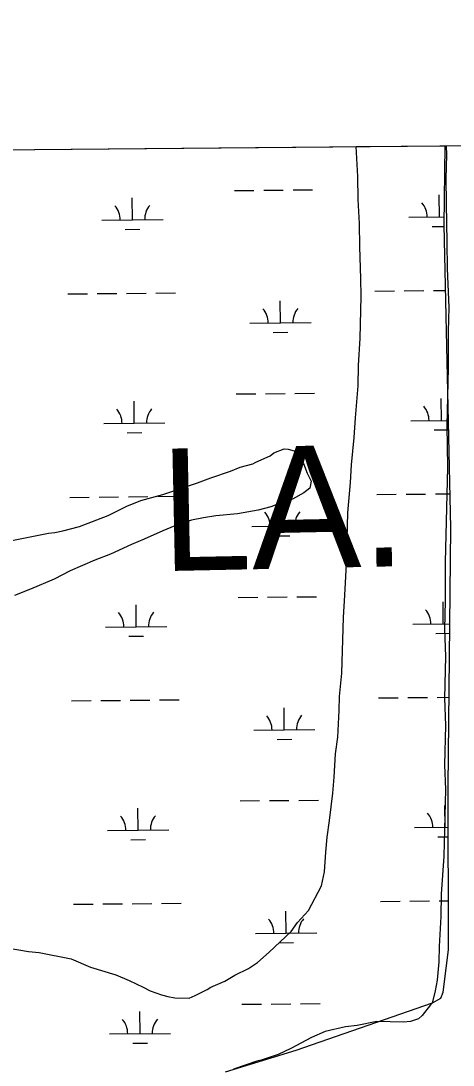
# Model space of a CAD drawing. Extents: x 3598634 to 3636690, y 517270 to 542944.
# Drawn here: x 3611710 to 3612416, y 539446 to 541154 of the extents above; entities that cross this region are included whole.
import ezdxf

# ---------------------------------------------------------------- set-up
doc = ezdxf.new("R2010")
doc.units = 0
for name, color, linetype in [('V-GRID-FRAM', 7, 'Continuous'), ('V-SITE-VEGE', 7, 'Continuous'), ('V-TOPO-GNAM-IDEN', 7, 'Continuous'), ('V-WETL-SWMP', 7, 'Continuous')]:
    doc.layers.add(name, color=color, linetype=linetype)

msp = doc.modelspace()

# ---------------------------------------------------------------- linework, layer by layer
at = {"layer": 'V-GRID-FRAM'}
msp.add_lwpolyline([(3602690.3, 540859.2), (3634347.4, 541153.9), (3634524.6, 522971.8), (3602851.6, 522676.9), (3602690.3, 540859.2)], dxfattribs=at)
at = {"layer": 'V-SITE-VEGE'}
for p, q in [((3612258, 540948.3), (3612404.6, 540949.6)), ((3612260.7, 540899.5), (3612258, 540948.3)), ((3612404.6, 540949.6), (3612405.4, 540935.1)), ((3612405.4, 540935.1), (3612404.4, 540895.9)), ((3612261.2, 540861.8), (3612260.7, 540899.5)), ((3612404.4, 540895.9), (3612404.8, 540855.3)), ((3612263.1, 540822.5), (3612261.2, 540861.8)), ((3612404.8, 540855.3), (3612406.1, 540791.3)), ((3612263.6, 540784.7), (3612263.1, 540822.5)), ((3612406.1, 540791.3), (3612406.5, 540749.2)), ((3612265.2, 540732.4), (3612263.6, 540784.7)), ((3612406.5, 540749.2), (3612409.3, 540685.3)), ((3612266, 540703.4), (3612265.2, 540732.4)), ((3612264.3, 540635.2), (3612266, 540703.4)), ((3612409.3, 540685.3), (3612408.3, 540646.1)), ((3612408.3, 540646.1), (3612408.2, 540586.6)), ((3612261.7, 540590.2), (3612264.3, 540635.2)), ((3612260.8, 540556.9), (3612261.7, 540590.2)), ((3612408.2, 540586.6), (3612405.9, 540492.2)), ((3612256.6, 540504.7), (3612260.8, 540556.9)), ((3612254.4, 540472.8), (3612256.6, 540504.7)), ((3612405.9, 540492.2), (3612407.1, 540424)), ((3612250.3, 540427.9), (3612254.4, 540472.8)), ((3612248.2, 540398.9), (3612250.3, 540427.9)), ((3612407.1, 540424), (3612403.2, 540268.7)), ((3612244, 540349.6), (3612248.2, 540398.9)), ((3612241.9, 540265.5), (3612244, 540349.6)), ((3612239.2, 540214.7), (3612241.9, 540265.5)), ((3612403.2, 540268.7), (3612403, 540204.8)), ((3612236.8, 540178.5), (3612239.2, 540214.7)), ((3612403, 540204.8), (3612401.9, 540159.8)), ((3612234.5, 540087.1), (3612236.8, 540178.5)), ((3612401.9, 540159.8), (3612403.7, 540114.8)), ((3612403.7, 540114.8), (3612402, 540046.6)), ((3612230.7, 540049.4), (3612234.5, 540087.1)), ((3612230.1, 540026.2), (3612230.7, 540049.4)), ((3612402, 540046.6), (3612403.7, 540001.5)), ((3612227.6, 539982.7), (3612230.1, 540026.2)), ((3612403.7, 540001.5), (3612402.1, 539937.7)), ((3612224, 539955.2), (3612227.6, 539982.7)), ((3612221.6, 539917.5), (3612224, 539955.2)), ((3612402.1, 539937.7), (3612404, 539897)), ((3612219.5, 539891.4), (3612221.6, 539917.5)), ((3612214, 539846.6), (3612219.5, 539891.4)), ((3612404, 539897), (3612401.3, 539788.1)), ((3612210.4, 539819.1), (3612214, 539846.6)), ((3612208.3, 539794.4), (3612210.4, 539819.1)), ((3612206.1, 539762.5), (3612208.3, 539794.4)), ((3612401.3, 539788.1), (3612396.8, 539725.8)), ((3612201.1, 539739.4), (3612206.1, 539762.5)), ((3612179.8, 539699.3), (3612201.1, 539739.4)), ((3612396.8, 539725.8), (3612395.9, 539689.5)), ((3612161.9, 539679.4), (3612179.8, 539699.3)), ((3612395.9, 539689.5), (3612393.2, 539640.2)), ((3612115.7, 539631.2), (3612151.4, 539665.2)), ((3612151.4, 539665.2), (3612161.9, 539679.4)), ((3611662.9, 539642.6), (3611722.2, 539632.4)), ((3611722.2, 539632.4), (3611739.6, 539630.5)), ((3611739.6, 539630.5), (3611791.6, 539620.5)), ((3612096.4, 539614.3), (3612115.7, 539631.2)), ((3612393.2, 539640.2), (3612392.6, 539615.6)), ((3611791.6, 539620.5), (3611823.2, 539606.6)), ((3612081.6, 539604.5), (3612096.4, 539614.3)), ((3612392.6, 539615.6), (3612390.4, 539585.1)), ((3611823.2, 539606.6), (3611865, 539594)), ((3612059.5, 539593.4), (3612081.6, 539604.5)), ((3611865, 539594), (3611886.5, 539584.7)), ((3611886.5, 539584.7), (3611909.5, 539574)), ((3612019.9, 539574.1), (3612043.3, 539583.7)), ((3612043.3, 539583.7), (3612059.5, 539593.4)), ((3612390.4, 539585.1), (3612387, 539567.8)), ((3611909.5, 539574), (3611921, 539567.9)), ((3611921, 539567.9), (3611939.7, 539561.6)), ((3611939.7, 539561.6), (3611949.8, 539558.4)), ((3611994.8, 539560.2), (3612013.9, 539569.9)), ((3612013.9, 539569.9), (3612019.9, 539574.1)), ((3612387, 539567.8), (3612382.2, 539547.6)), ((3611949.8, 539558.4), (3611961.3, 539556.7)), ((3611961.3, 539556.7), (3611984.6, 539556.1)), ((3611984.6, 539556.1), (3611994.8, 539560.2)), ((3612379.2, 539544.8), (3612365.7, 539527.7)), ((3612382.2, 539547.6), (3612379.2, 539544.8)), ((3612365.7, 539527.7), (3612359.8, 539522)), ((3612259.3, 539511.5), (3612240.4, 539509)), ((3612291.4, 539517.9), (3612259.3, 539511.5)), ((3612335, 539516.8), (3612291.4, 539517.9)), ((3612346.6, 539518), (3612335, 539516.8)), ((3612359.8, 539522), (3612346.6, 539518)), ((3612206.8, 539501.2), (3612184.8, 539491.6)), ((3612240.4, 539509), (3612206.8, 539501.2)), ((3612184.8, 539491.6), (3612150.9, 539473.5)), ((3612130.3, 539463.9), (3612102.5, 539454.4)), ((3612150.9, 539473.5), (3612130.3, 539463.9)), ((3612095.2, 539453.1), (3612057.1, 539439.6)), ((3612102.5, 539454.4), (3612095.2, 539453.1))]:
    msp.add_line(p, q, dxfattribs=at)
msp.add_lwpolyline([(3611609.2, 540287.4), (3611754.7, 540316.4), (3611765.4, 540317.1), (3611778.1, 540319.8), (3611805.5, 540327), (3611833.9, 540338), (3611852.6, 540345.4), (3611883, 540360.3), (3611905.6, 540369.5), (3611941.8, 540379.4), (3611998.6, 540398.6), (3612020.2, 540406.9), (3612052.5, 540417.9), (3612068.2, 540424.4), (3612088.7, 540429.8), (3612093.7, 540432.6), (3612117.2, 540442.8), (3612123.2, 540447.5), (3612139.8, 540453.9), (3612146.6, 540453.8), (3612156.3, 540450.7), (3612160.1, 540446.7), (3612165.8, 540438.8), (3612171.4, 540429.9), (3612177.9, 540414.2), (3612184.4, 540401.4), (3612182.2, 540389.8), (3612172.3, 540382.3), (3612153.6, 540372), (3612135, 540365.6), (3612118.3, 540359.1), (3612097.8, 540353.7), (3612063.6, 540347.6), (3612028.6, 540344.5), (3612008.1, 540341.1), (3611988.5, 540337.6), (3611961.1, 540328.5), (3611941.5, 540320.1), (3611911, 540306.2), (3611890.4, 540297.9), (3611856.1, 540282.1), (3611830.6, 540272), (3611790.3, 540254.4), (3611763.8, 540241.3), (3611725.5, 540224.6), (3611699, 540214.5)], dxfattribs=at)
at = {"layer": 'V-WETL-SWMP'}
for p, q in [((3610436.3, 540931.3), (3612402.5, 540949.6)), ((3612402.5, 540949.6), (3612401.1, 540819.7)), ((3612058.6, 540876.5), (3612090.6, 540876.8)), ((3612106.6, 540877), (3612138.6, 540877.3)), ((3612154.6, 540877.4), (3612186.6, 540877.7)), ((3611892, 540828.6), (3611891.7, 540864.6)), ((3612393.9, 540833.2), (3612393.5, 540869.2)), ((3611842, 540828.1), (3611942, 540829)), ((3612343.9, 540832.8), (3612401.2, 540833.3)), ((3611880.1, 540813), (3611904.1, 540813.2)), ((3612382, 540817.7), (3612401.1, 540817.9)), ((3612401.1, 540819.7), (3612412, 540325.2)), ((3611786.3, 540707.5), (3611818.3, 540707.8)), ((3611834.3, 540707.9), (3611866.3, 540708.2)), ((3611882.3, 540708.4), (3611914.3, 540708.7)), ((3611930.3, 540708.8), (3611962.3, 540709.1)), ((3612288.2, 540712.2), (3612320.2, 540712.5)), ((3612336.2, 540712.6), (3612368.2, 540712.9)), ((3612384.2, 540713.1), (3612403.4, 540713.2)), ((3612134, 540660), (3612133.7, 540696)), ((3612084, 540659.5), (3612184, 540660.5)), ((3612122.2, 540644.4), (3612146.2, 540644.7)), ((3612061.7, 540543.9), (3612093.7, 540544.2)), ((3612109.7, 540544.3), (3612141.7, 540544.6)), ((3612157.7, 540544.8), (3612189.7, 540545.1)), ((3612397, 540500.6), (3612396.6, 540536.6)), ((3611895.1, 540495.9), (3611894.8, 540531.9)), ((3612347, 540500.1), (3612408.1, 540500.7)), ((3611845.1, 540495.4), (3611945.1, 540496.4)), ((3612385.1, 540485), (3612408.5, 540485.2)), ((3611883.2, 540480.4), (3611907.2, 540480.6)), ((3612387.2, 540380.4), (3612410.8, 540380.6)), ((3611789.4, 540374.8), (3611821.4, 540375.1)), ((3611837.4, 540375.3), (3611869.4, 540375.6)), ((3611885.4, 540375.7), (3611917.4, 540376)), ((3611933.4, 540376.2), (3611965.4, 540376.5)), ((3612137.1, 540327.3), (3612136.8, 540363.3)), ((3612291.3, 540379.5), (3612323.3, 540379.8)), ((3612339.3, 540380), (3612371.2, 540380.2)), ((3612087.1, 540326.9), (3612187.1, 540327.8)), ((3612412, 540325.2), (3612407.4, 539902.3)), ((3612125.3, 540311.8), (3612149.3, 540312)), ((3612064.8, 540211.2), (3612096.8, 540211.5)), ((3612112.8, 540211.7), (3612144.8, 540212)), ((3612160.8, 540212.1), (3612192.8, 540212.4)), ((3611898.2, 540163.2), (3611897.9, 540199.2)), ((3612400.1, 540167.9), (3612399.7, 540203.9)), ((3611848.2, 540162.8), (3611948.2, 540163.7)), ((3612350.1, 540167.4), (3612410.3, 540168)), ((3611886.3, 540147.7), (3611910.3, 540147.9)), ((3612388.2, 540152.4), (3612410.1, 540152.6)), ((3611792.5, 540042.2), (3611824.5, 540042.5)), ((3611840.5, 540042.6), (3611872.5, 540042.9)), ((3611888.5, 540043.1), (3611920.5, 540043.4)), ((3611936.5, 540043.5), (3611968.5, 540043.8)), ((3612294.4, 540046.8), (3612326.3, 540047.1)), ((3612342.3, 540047.3), (3612374.3, 540047.6)), ((3612390.3, 540047.7), (3612409, 540047.9)), ((3612140.2, 539994.7), (3612139.9, 540030.7)), ((3612090.2, 539994.2), (3612190.2, 539995.1)), ((3612128.4, 539979.1), (3612152.4, 539979.3)), ((3612407.4, 539902.3), (3612407.9, 539635.3)), ((3612067.9, 539878.6), (3612099.9, 539878.9)), ((3612115.9, 539879), (3612147.9, 539879.3)), ((3612163.9, 539879.4), (3612195.9, 539879.7)), ((3612403.2, 539835.2), (3612402.8, 539871.2)), ((3611901.3, 539830.6), (3611900.9, 539866.6)), ((3612353.2, 539834.8), (3612407.5, 539835.3)), ((3611851.3, 539830.1), (3611951.3, 539831)), ((3612391.3, 539819.7), (3612407.6, 539819.9)), ((3611889.4, 539815), (3611913.4, 539815.3)), ((3612297.4, 539714.2), (3612329.4, 539714.5)), ((3612345.4, 539714.6), (3612377.4, 539714.9)), ((3612393.4, 539715.1), (3612407.8, 539715.2)), ((3611795.6, 539709.5), (3611827.6, 539709.8)), ((3611843.6, 539710), (3611875.6, 539710.3)), ((3611891.6, 539710.4), (3611923.6, 539710.7)), ((3611939.6, 539710.9), (3611971.6, 539711.1)), ((3612143.3, 539662), (3612143, 539698)), ((3612093.3, 539661.5), (3612193.3, 539662.5)), ((3612131.5, 539646.5), (3612155.5, 539646.7)), ((3612407.9, 539635.3), (3612399.2, 539565.1)), ((3612399.2, 539565.1), (3612395.4, 539555.3)), ((3612071, 539545.9), (3612103, 539546.2)), ((3612119, 539546.3), (3612151, 539546.6)), ((3612381.7, 539547.5), (3612159, 539470.2)), ((3612167, 539546.8), (3612199, 539547.1)), ((3612395.4, 539555.3), (3612381.7, 539547.5)), ((3611904.4, 539497.9), (3611904, 539533.9)), ((3611854.4, 539497.4), (3611954.4, 539498.4)), ((3611892.5, 539482.4), (3611916.5, 539482.6)), ((3612159, 539470.2), (3612043.7, 539434.8))]:
    msp.add_line(p, q, dxfattribs=at)
for centre, start, end in [((3611836.7, 540828.5), 359.7615, 41.3052), ((3611947.2, 540829.5), 139.7615, 181.3052), ((3612338.6, 540833.2), 359.7615, 41.3052), ((3612078.8, 540659.9), 359.7615, 41.3052), ((3612189.3, 540661), 139.7615, 181.3052), ((3611839.8, 540495.9), 359.7615, 41.3052), ((3611950.3, 540496.9), 139.7615, 181.3052), ((3612341.7, 540500.5), 359.7615, 41.3052), ((3612081.9, 540327.3), 359.7615, 41.3052), ((3612192.4, 540328.3), 139.7615, 181.3052), ((3611842.9, 540163.2), 359.7615, 41.3052), ((3611953.4, 540164.2), 139.7615, 181.3052), ((3612344.8, 540167.9), 359.7615, 41.3052), ((3612085, 539994.6), 359.7615, 41.3052), ((3612195.5, 539995.7), 139.7615, 181.3052), ((3611846, 539830.5), 359.7615, 41.3052), ((3611956.5, 539831.6), 139.7615, 181.3052), ((3612347.9, 539835.2), 359.7615, 41.3052), ((3612088.1, 539662), 359.7615, 41.3052), ((3612198.6, 539663), 139.7615, 181.3052), ((3611849.1, 539497.9), 359.7615, 41.3052), ((3611959.6, 539498.9), 139.7615, 181.3052)]:
    msp.add_arc(centre, 35.2, start, end, dxfattribs=at)

# ---------------------------------------------------------------- texts
at = {"layer": 'V-TOPO-GNAM-IDEN'}
msp.add_text('LA.', height=200, rotation=1.1992, dxfattribs=at).set_placement((3611939.6, 540254.1))

doc.saveas('drawing.dxf')
